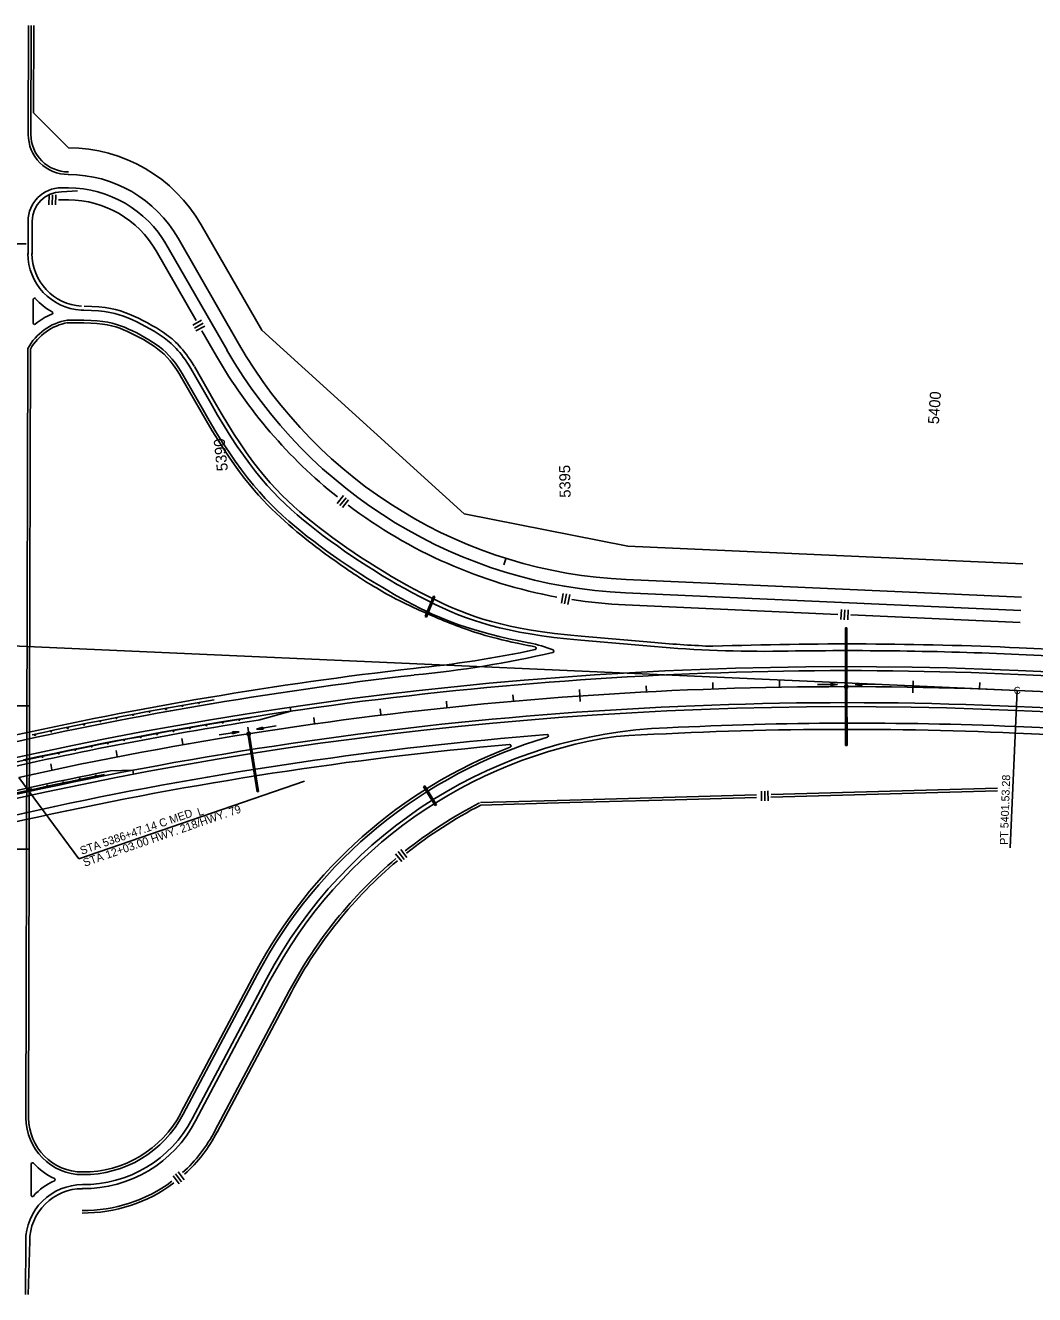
# Model space of a CAD drawing. Extents: x 192699 to 285914, y 194342 to 233219.
# Drawn here: x 281647 to 283160, y 231316 to 233219 of the extents above; entities that cross this region are included whole.
import ezdxf

# ---------------------------------------------------------------- set-up
doc = ezdxf.new("R2010")
doc.units = 0
for name, color, linetype in [('CENT LINE', 7, 'Continuous'), ('CONCRETE', 7, 'Continuous'), ('CURVE DATA', 7, 'Continuous'), ('CURVE LINE', 7, 'Continuous'), ('DRAINAGE', 7, 'Continuous'), ('DRAINAGE ARROWS', 7, 'Continuous'), ('GUARD RAILS', 7, 'Continuous'), ('R-W - CofA', 7, 'Continuous'), ('R_Water Annot', 7, 'Continuous'), ('ROAD', 7, 'Continuous'), ('SHOULDER', 7, 'Continuous'), ('STATIONING1', 7, 'Continuous'), ('STATIONING2', 7, 'Continuous'), ('TEXT', 7, 'Continuous')]:
    doc.layers.add(name, color=color, linetype=linetype)

msp = doc.modelspace()

# ---------------------------------------------------------------- linework, layer by layer
at = {"layer": 'CENT LINE'}
msp.add_line((283133.8, 232221.9), (285000, 232138.8), dxfattribs=at)
msp.add_arc((282878.9, 226497.5), 5730.1, 87.45001, 102.51249, dxfattribs=at)
at = {"layer": 'CONCRETE'}
for p, q in [((282045, 232190.8), (282044.1, 232196.7)), ((282045, 232190.8), (281996.5, 232177.4)), ((281808.2, 232102.3), (281775, 232101.4)), ((281809.4, 232096.4), (281808.2, 232102.3))]:
    msp.add_line(p, q, dxfattribs=at)
for centre, radius, start, end in [((282884, 226498.2), 5748.1, 98.88245, 103.19565), ((282879.6, 226497.7), 5711.6, 101.1502, 106.3685)]:
    msp.add_arc(centre, radius, start, end, dxfattribs=at)
at = {"layer": 'CURVE LINE'}
msp.add_line((281406.4, 232298.8), (283133.8, 232221.9), dxfattribs=at)
at = {"layer": 'DRAINAGE'}
for p, q in [((282258.9, 232363.2), (282246.6, 232332.6)), ((282260.8, 232362.5), (282248.4, 232331.9)), ((282258.9, 232363.2), (282260.8, 232362.5)), ((282246.6, 232332.6), (282248.4, 232331.9)), ((282876.5, 232229.5), (282876.5, 232315.5)), ((282878.5, 232229.5), (282878.5, 232315.5)), ((282876.5, 232225.5), (282876.6, 232139.5)), ((282878.5, 232225.5), (282878.6, 232139.5)), ((281981.4, 232154.8), (281994.9, 232069.9)), ((281983.4, 232155.1), (281996.8, 232070.2)), ((282244.1, 232077.6), (282245.8, 232078.7)), ((282244.1, 232077.6), (282261.5, 232049.6)), ((282245.8, 232078.7), (282263.2, 232050.6)), ((282261.5, 232049.6), (282263.2, 232050.6))]:
    msp.add_line(p, q, dxfattribs=at)
for points in [[(282876.5, 232315.5), (282878.5, 232315.5)], [(282876.6, 232139.5), (282878.6, 232139.5)], [(281994.9, 232069.9), (281996.8, 232070.2)]]:
    msp.add_lwpolyline(points, dxfattribs=at)
for points in [[(282875.5, 232225.5), (282879.5, 232225.5), (282879.5, 232229.5), (282875.5, 232229.5)], [(281980.4, 232154.6), (281984.3, 232155.3), (281983.7, 232159.2), (281979.8, 232158.6)]]:
    msp.add_lwpolyline(points, close=True, dxfattribs=at)
at = {"layer": 'DRAINAGE ARROWS'}
for p, q in [((282854.4, 232232.4), (282864.4, 232230.9)), ((282854.4, 232229.4), (282854.4, 232232.4)), ((282854.4, 232232.1), (282862.7, 232230.9)), ((282854.4, 232231.9), (282861, 232230.9)), ((282854.4, 232231.6), (282859.3, 232230.9)), ((282854.4, 232231.4), (282857.6, 232230.9)), ((282854.4, 232231.1), (282856, 232230.9)), ((282854.4, 232229.4), (282864.4, 232230.9)), ((282854.4, 232230.4), (282857.6, 232230.9)), ((282854.4, 232229.9), (282861, 232230.9)), ((282854.4, 232229.6), (282862.7, 232230.9)), ((282854.4, 232230.2), (282859.3, 232230.9)), ((282854.4, 232230.7), (282856, 232230.9)), ((282900.7, 232232.5), (282890.7, 232231)), ((282900.7, 232229.5), (282890.7, 232231)), ((282900.7, 232232.3), (282892.4, 232231)), ((282900.7, 232229.8), (282892.4, 232231)), ((282900.7, 232232), (282894.1, 232231)), ((282900.7, 232230), (282894.1, 232231)), ((282900.7, 232231.8), (282895.8, 232231)), ((282900.7, 232230.3), (282895.8, 232231)), ((282900.7, 232231.5), (282897.5, 232231)), ((282900.7, 232230.5), (282897.5, 232231)), ((282900.7, 232231.2), (282899.1, 232231)), ((282900.7, 232230.8), (282899.1, 232231)), ((282900.7, 232229.5), (282900.7, 232232.5)), ((281957.5, 232160), (281967.6, 232160)), ((281957.9, 232157), (281957.5, 232160)), ((281957.5, 232159.7), (281966, 232159.8)), ((281957.6, 232159.5), (281964.3, 232159.5)), ((281957.6, 232159.2), (281962.6, 232159.2)), ((281957.6, 232159), (281960.9, 232159)), ((281957.7, 232158.7), (281959.3, 232158.7)), ((281957.8, 232157.7), (281962.6, 232159.2)), ((281957.8, 232158), (281960.9, 232159)), ((281957.8, 232158.2), (281959.3, 232158.7)), ((281957.9, 232157), (281967.6, 232160)), ((281957.9, 232157.2), (281966, 232159.8)), ((281957.9, 232157.5), (281964.3, 232159.5)), ((282003.2, 232167.1), (281993.6, 232164.1)), ((282003.7, 232164.1), (281993.6, 232164.1)), ((282003.3, 232166.9), (281995.3, 232164.3)), ((282003.7, 232164.4), (281995.3, 232164.3)), ((282003.3, 232166.6), (281997, 232164.6)), ((282003.6, 232164.6), (281997, 232164.6)), ((282003.4, 232166.4), (281998.6, 232164.9)), ((282003.6, 232164.9), (281998.6, 232164.9)), ((282003.4, 232166.1), (282000.3, 232165.1)), ((282003.6, 232165.2), (282000.3, 232165.1)), ((282003.4, 232165.9), (282001.9, 232165.4)), ((282003.5, 232165.4), (282001.9, 232165.4)), ((282003.7, 232164.1), (282003.2, 232167.1))]:
    msp.add_line(p, q, dxfattribs=at)
at = {"layer": 'GUARD RAILS'}
for centre in [(281882.7, 232198.8), (281907.5, 232203), (281784, 232180.4), (281808.7, 232185.2), (281833.3, 232189.9), (281858.1, 232194), (281967.8, 232177.8), (281686.2, 232160.5), (281710.7, 232165.5), (281735.2, 232170.7), (281759.6, 232175.7), (281869.2, 232161.1), (281893.8, 232165.4), (281918.5, 232169.7), (281943.1, 232173.8), (281661.8, 232155.3), (281771, 232142.6), (281795.5, 232147.4), (281820.1, 232152), (281844.6, 232156.6), (281673.1, 232122.4), (281697.5, 232127.6), (281722, 232132.7), (281746.5, 232137.7), (281648.7, 232117.1), (281704.5, 232084.1), (281728.8, 232089.2), (281753.1, 232094.1), (281656, 232073.7), (281680.3, 232079)]:
    msp.add_circle(centre, 0.75, dxfattribs=at)
for centre, radius, start, end in [((282906.8, 226376), 5912.9, 99.5044, 102.19603), ((282883.7, 226499.9), 5752.1, 98.98203, 103.96253), ((282879.8, 226496.1), 5709.6, 101.2506, 106.2681)]:
    msp.add_arc(centre, radius, start, end, dxfattribs=at)
at = {"layer": 'R-W - CofA'}
for p, q in [((281659.7, 233087.9), (281660.1, 233218.7)), ((281712, 233035.2), (281659.7, 233087.9)), ((281682.8, 232964.9), (281682.7, 232949.8)), ((281687.8, 232964.9), (281687.7, 232949.8)), ((281692.9, 232964.8), (281692.7, 232949.7)), ((281696.8, 232957.2), (281711.7, 232957.2)), ((281910.8, 232919.7), (282001.5, 232761.8)), ((281843.2, 232880.9), (281903.2, 232776.4)), ((281911.3, 232776.8), (281898.1, 232769.4)), ((281913.7, 232772.4), (281900.6, 232765.1)), ((281916.2, 232768), (281903, 232760.7)), ((281911.9, 232761.1), (281933.8, 232723)), ((282304.8, 232486.6), (282001.5, 232761.8)), ((282123.9, 232513.9), (282114.5, 232502.2)), ((282127.9, 232510.8), (282118.5, 232499)), ((282131.8, 232507.7), (282122.4, 232495.9)), ((282550, 232438.1), (282304.8, 232486.6)), ((282550, 232438.1), (283142.3, 232411.7)), ((282367.1, 232419), (282364.4, 232410.4)), ((282367.1, 232419), (282364.4, 232410.4)), ((282453.2, 232367.4), (282450.6, 232352.6)), ((282458.2, 232366.5), (282455.5, 232351.7)), ((282463.1, 232365.6), (282460.4, 232350.8)), ((282546.1, 232350.1), (282865, 232335.9)), ((282870.4, 232343.1), (282869.6, 232328.1)), ((282875.4, 232342.9), (282874.6, 232327.8)), ((282880.4, 232342.6), (282879.6, 232327.6)), ((282884.1, 232335.1), (283138.3, 232323.8)), ((282621, 232061.8), (282743.2, 232065.2)), ((282750.3, 232070.9), (282750.7, 232056.2)), ((282755.3, 232071.1), (282755.6, 232056.3)), ((282760.2, 232071.2), (282760.5, 232056.4)), ((282764.5, 232062), (283104.3, 232071.4)), ((282764.9, 232065.8), (283104.2, 232075.2)), ((282329.6, 232053.8), (282463.4, 232057.5)), ((282329.7, 232050), (282463.5, 232053.7)), ((282463.4, 232057.5), (282621, 232061.8)), ((282463.5, 232053.7), (282621.1, 232058)), ((282621.1, 232058), (282743, 232061.4)), ((282202.2, 231977.2), (282211.3, 231965.6)), ((282206.1, 231980.3), (282215.2, 231968.6)), ((282210, 231983.3), (282219.1, 231971.6)), ((282042.7, 231771.5), (281931.4, 231561.6)), ((282046.1, 231769.8), (281934.8, 231559.8)), ((281868.6, 231494.1), (281877.6, 231482.4)), ((281872.5, 231497.1), (281881.5, 231485.4)), ((281876.3, 231500.1), (281885.4, 231488.4))]:
    msp.add_line(p, q, dxfattribs=at)
for points in [[(281696.8, 232957.2), (281696.8, 232957.2)], [(281911.5, 232760.8), (281911.5, 232760.8)], [(282130.2, 232499.3), (282130.2, 232499.3)], [(282465.7, 232357.5), (282465.7, 232357.5)], [(282884, 232334.9), (282884, 232334.9)]]:
    msp.add_lwpolyline(points, dxfattribs=at)
for centre, radius, start, end in [((281711.4, 232805.2), 230, 29.8667, 89.8681), ((281711.4, 232805.2), 152, 29.8667, 89.8681), ((282579.2, 233093.6), 744.2, 209.8667, 231.4006), ((282579.2, 233093.6), 744.2, 232.9683, 259.5255), ((282579.2, 233093.6), 744.2, 261.2667, 267.45), ((282634.7, 231457.7), 670, 117.2457, 128.5998), ((282634.7, 231457.7), 666.2, 117.2457, 128.6682), ((282634.7, 231457.7), 670, 130.1461, 152.0654), ((282634.7, 231457.7), 666.2, 130.1917, 152.0654), ((281734.6, 231664.4), 222, 311.8804, 332.4898), ((281734.6, 231664.4), 225.8, 312.0564, 332.4898), ((281734.6, 231664.4), 225.8, 269.4227, 306.8616), ((281734.6, 231664.4), 222, 269.4227, 306.6104)]:
    msp.add_arc(centre, radius, start, end, dxfattribs=at)
at = {"layer": 'R_Water Annot'}
for p, q in [((282834.4, 232230.9), (282864.4, 232230.9)), ((282854.4, 232232.4), (282864.4, 232230.9)), ((282854.4, 232229.4), (282854.4, 232232.4)), ((282854.4, 232232.1), (282862.7, 232230.9)), ((282854.4, 232231.9), (282861, 232230.9)), ((282854.4, 232231.6), (282859.3, 232230.9)), ((282854.4, 232231.4), (282857.6, 232230.9)), ((282854.4, 232231.1), (282856, 232230.9)), ((282854.4, 232229.4), (282864.4, 232230.9)), ((282854.4, 232230.4), (282857.6, 232230.9)), ((282854.4, 232229.9), (282861, 232230.9)), ((282854.4, 232229.6), (282862.7, 232230.9)), ((282854.4, 232230.2), (282859.3, 232230.9)), ((282854.4, 232230.7), (282856, 232230.9)), ((282900.7, 232232.5), (282890.7, 232231)), ((282920.7, 232231.1), (282890.7, 232231)), ((282900.7, 232229.5), (282890.7, 232231)), ((282900.7, 232232.3), (282892.4, 232231)), ((282900.7, 232229.8), (282892.4, 232231)), ((282900.7, 232232), (282894.1, 232231)), ((282900.7, 232230), (282894.1, 232231)), ((282900.7, 232231.8), (282895.8, 232231)), ((282900.7, 232230.3), (282895.8, 232231)), ((282900.7, 232231.5), (282897.5, 232231)), ((282900.7, 232230.5), (282897.5, 232231)), ((282900.7, 232231.2), (282899.1, 232231)), ((282900.7, 232230.8), (282899.1, 232231)), ((282900.7, 232229.5), (282900.7, 232232.5)), ((281938, 232155.4), (281967.6, 232160)), ((281957.5, 232160), (281967.6, 232160)), ((281957.9, 232157), (281957.5, 232160)), ((281957.5, 232159.7), (281966, 232159.8)), ((281957.6, 232159.5), (281964.3, 232159.5)), ((281957.6, 232159.2), (281962.6, 232159.2)), ((281957.6, 232159), (281960.9, 232159)), ((281957.7, 232158.7), (281959.3, 232158.7)), ((281957.8, 232157.7), (281962.6, 232159.2)), ((281957.8, 232158), (281960.9, 232159)), ((281957.8, 232158.2), (281959.3, 232158.7)), ((281957.9, 232157), (281967.6, 232160)), ((281957.9, 232157.2), (281966, 232159.8)), ((281957.9, 232157.5), (281964.3, 232159.5)), ((282023.2, 232168.8), (281993.6, 232164.1)), ((282003.2, 232167.1), (281993.6, 232164.1)), ((282003.7, 232164.1), (281993.6, 232164.1)), ((282003.3, 232166.9), (281995.3, 232164.3)), ((282003.7, 232164.4), (281995.3, 232164.3)), ((282003.3, 232166.6), (281997, 232164.6)), ((282003.6, 232164.6), (281997, 232164.6)), ((282003.4, 232166.4), (281998.6, 232164.9)), ((282003.6, 232164.9), (281998.6, 232164.9)), ((282003.4, 232166.1), (282000.3, 232165.1)), ((282003.6, 232165.2), (282000.3, 232165.1)), ((282003.4, 232165.9), (282001.9, 232165.4)), ((282003.5, 232165.4), (282001.9, 232165.4)), ((282003.7, 232164.1), (282003.2, 232167.1))]:
    msp.add_line(p, q, dxfattribs=at)
at = {"layer": 'ROAD'}
for p, q in [((281651.7, 233055.4), (281652.1, 233218.8)), ((281711.5, 232995.2), (281711.8, 232995.2)), ((281701.5, 232975.3), (281711.8, 232975.2)), ((281651.3, 232875.6), (281651.4, 232925.4)), ((281855.9, 232894.8), (281949.5, 232732)), ((281876.1, 232899.8), (281966.8, 232741.9)), ((281659, 232772.6), (281659.1, 232807.8)), ((281730.9, 232791.9), (281735.2, 232791.9)), ((281710.1, 232777.1), (281735.1, 232776.9)), ((281648.2, 231581.3), (281650.9, 232734.4)), ((281882.4, 232697), (281912.1, 232644.9)), ((281895.4, 232704.4), (281925.1, 232652.3)), ((282547.8, 232388.1), (283140, 232361.7)), ((282546.9, 232368.1), (283139.1, 232341.7)), ((282479.7, 232297.1), (282589.9, 232287.6)), ((283136.2, 232275.8), (284668.2, 232207.6)), ((283135.1, 232251.8), (284667.1, 232183.6)), ((281621.7, 232199), (281653.7, 232198.9)), ((281653.2, 231983.9), (281653.7, 232198.9)), ((283132.5, 232191.9), (284664.4, 232123.7)), ((283131.4, 232167.9), (284663.3, 232099.7)), ((281621.2, 231984), (281653.2, 231983.9)), ((281995.3, 231796.7), (281884, 231586.7)), ((282008.5, 231789.7), (281897.2, 231579.7)), ((281656, 231465.4), (281656.1, 231512.1)), ((281647.6, 231316.3), (281647.8, 231396.3))]:
    msp.add_line(p, q, dxfattribs=at)
for centre, radius, start, end in [((281711.7, 233055.2), 60, 179.8667, 269.8702), ((281711.4, 232805.2), 190, 29.8667, 89.8681), ((281701.4, 232925.3), 50, 89.8702, 179.8667), ((281711.4, 232805.2), 170, 29.8667, 89.8681), ((281736.2, 232876.7), 85, 179.8667, 266.3998), ((281661.1, 232807.8), 2, 42.5431, 179.8667), ((281726.8, 232864.8), 85, 220.9203, 242.3594), ((281686.4, 232787.8), 2, 292.5068, 60.7366), ((281725.4, 232693.5), 85, 100.3923, 151.2275), ((281661, 232772.6), 2, 179.8667, 309.1637), ((281717.6, 232706.6), 85, 111.0237, 130.6469), ((282579.2, 233093.6), 726.2, 209.8667, 267.45), ((282579.2, 233093.6), 706.2, 209.8667, 267.45), ((282361.5, 232089.9), 207.4, 68.3245, 78.5418), ((282080.9, 233820), 1582, 275.4138, 283.036), ((282437.2, 232280.7), 2.01, 284.0686, 65.5581), ((282754, 234182.9), 1902.4, 265.0516, 270.7606), ((282878.9, 226497.5), 5784.1, 87.45001, 90.98754), ((282878.9, 226497.5), 5760.1, 87.45001, 121.03334), ((282906.8, 226376), 5907.9, 96.57627, 109.29763), ((282878.9, 226497.5), 5700.1, 87.45, 121.0333), ((282634.7, 231457.7), 708.7, 92.0659, 152.0654), ((282892, 226497.3), 5675.6, 87.5826, 92.857), ((282878.9, 226497.5), 5676.1, 94.5449, 109.6075), ((282634.7, 231457.7), 723.7, 106.4426, 152.0654), ((282429.2, 232153.7), 2, 286.4426, 94.5449), ((281733.2, 231581.1), 85, 179.8667, 269.8667), ((281734.6, 231664.4), 183.3, 269.4227, 332.4898), ((281734.6, 231664.4), 168.3, 269.4227, 332.4898), ((281658.1, 231512.1), 2, 42.5346, 179.8667), ((281724.2, 231568.7), 85, 220.5245, 246.952), ((281732.8, 231396.1), 85, 89.8667, 179.8667), ((281723.8, 231408.5), 85, 112.7814, 139.2089), ((281690, 231488.7), 2, 294.7915, 64.9419), ((281658, 231465.4), 2, 179.8667, 317.1988)]:
    msp.add_arc(centre, radius, start, end, dxfattribs=at)
for points in [[(281895.3, 232704.6), (281879.2, 232730.9), (281855.9, 232752.8), (281799.7, 232783.3), (281767.8, 232791.5), (281735.2, 232791.9)], [(281882.5, 232696.8), (281867.8, 232720.8), (281846.5, 232740.8), (281794.7, 232769), (281765.2, 232776.6), (281735.1, 232776.9)], [(281912.1, 232644.9), (281969.7, 232543.6), (282051.4, 232457.7), (282227.5, 232345), (282313.5, 232310.5), (282403.6, 232292.9)], [(281925.1, 232652.3), (281981.6, 232553.2), (282061.5, 232469), (282254.7, 232345.3), (282365.1, 232307.5), (282479.7, 232297.1)]]:
    msp.add_open_spline(points, degree=3, dxfattribs=at)
at = {"layer": 'SHOULDER'}
for p, q in [((281655.7, 233055.4), (281656.1, 233218.8)), ((281711.5, 232999.2), (281711.8, 232999.2)), ((281701.5, 232969.3), (281725.4, 232970.6)), ((281657.3, 232875.6), (281657.4, 232925.4)), ((281710.1, 232773.1), (281735, 232772.9)), ((281653.7, 232198.9), (281654.9, 232733.4)), ((281878.9, 232695), (281908.6, 232642.9)), ((281900.6, 232707.4), (281930.3, 232655.3)), ((282480.2, 232303.1), (282590.4, 232293.6)), ((283136.6, 232285.8), (284668.6, 232217.6)), ((283134.9, 232245.8), (284666.8, 232177.6)), ((283132.7, 232197.9), (284664.7, 232129.7)), ((283131, 232157.9), (284662.9, 232089.7)), ((281652.2, 231581.3), (281653.2, 231983.9)), ((281991.7, 231798.6), (281880.4, 231588.6)), ((282013.8, 231786.9), (281902.5, 231576.9)), ((281651.6, 231316.3), (281653.8, 231396.3))]:
    msp.add_line(p, q, dxfattribs=at)
for centre, radius, start, end in [((281711.7, 233055.2), 56, 179.8667, 269.8702), ((281701.4, 232925.3), 44, 89.8702, 179.8667), ((281736.2, 232876.7), 79, 179.8667, 266.3998), ((281725.4, 232693.5), 81, 100.3923, 150.5134), ((282754, 234182.9), 1896.4, 265.0516, 267.6948), ((282878.9, 226497.5), 5794.1, 87.45001, 91.98963), ((282080.9, 233820), 1572, 275.4138, 282.1329), ((282361.5, 232089.9), 203.4, 75.8, 78.5418), ((282410.9, 232285.1), 2, 282.1329, 75.8), ((282906.8, 226376), 5917.9, 96.57627, 108.59585), ((282878.9, 226497.5), 5754.1, 87.45001, 102.38608), ((282878.9, 226497.5), 5706.1, 87.45, 103.7551), ((282878.9, 226497.5), 5666.1, 87.45, 93.5008), ((282878.9, 226497.5), 5666.1, 95.1221, 109.6075), ((282634.7, 231457.7), 702.7, 98.3276, 152.0654), ((282373.2, 232138.9), 2, 290.9973, 95.1221), ((282634.7, 231457.7), 727.7, 110.9973, 152.0654), ((281734.6, 231664.4), 164.3, 269.4227, 332.4898), ((281733.2, 231581.1), 81, 179.8667, 269.8667), ((281734.6, 231664.4), 189.3, 269.4227, 332.4898), ((281732.8, 231396.1), 79, 89.8667, 179.8667)]:
    msp.add_arc(centre, radius, start, end, dxfattribs=at)
for points in [[(281900.4, 232707.8), (281883.7, 232735), (281859.6, 232757.6), (281801.7, 232789.1), (281768.8, 232797.5), (281735.3, 232797.9)], [(281879.1, 232694.7), (281864.8, 232718), (281844, 232737.6), (281793.4, 232765.1), (281764.5, 232772.6), (281735, 232772.9)], [(281930.3, 232655.3), (281986.3, 232557), (282065.6, 232473.6), (282257.2, 232350.9), (282366.6, 232313.4), (282480.3, 232303.1)], [(281908.6, 232642.9), (281960.3, 232552), (282031.3, 232473.4), (282127.1, 232404.8), (282138, 232397.5), (282160.2, 232383.3), (282193.9, 232363.1), (282229.1, 232345.6), (282301.2, 232314.6), (282351.3, 232299.1), (282402.8, 232289)]]:
    msp.add_open_spline(points, degree=3, dxfattribs=at)
at = {"layer": 'STATIONING1'}
for p, q in [((282777.6, 232236.5), (282777.6, 232227.5)), ((282877.7, 232237.4), (282877.5, 232228.4)), ((282977.8, 232236.5), (282977.2, 232218.5)), ((282377.9, 232215.5), (282378.6, 232206.5)), ((282477.7, 232223.3), (282478.7, 232205.4)), ((282577.4, 232228.6), (282577.9, 232219.6)), ((282677.6, 232233.8), (282677.7, 232224.8)), ((283077.8, 232233.9), (283077.4, 232224.9)), ((282278.3, 232205.9), (282279.1, 232196.9)), ((282079.7, 232181.5), (282080.8, 232172.5)), ((282178.9, 232194.5), (282179.8, 232185.6)), ((281980.7, 232166.7), (281983.2, 232148.8)), ((281882, 232150.1), (281883.4, 232141.3)), ((281783.6, 232131.9), (281785.1, 232123)), ((281685.5, 232111.9), (281687.2, 232103.1)), ((281637.4, 232091.4), (281727.6, 231969.4)), ((281727.6, 231969.4), (282065.7, 232086.1))]:
    msp.add_line(p, q, dxfattribs=at)
at = {"layer": 'STATIONING2'}
msp.add_line((281630.3, 232891.5), (281648.3, 232891.4), dxfattribs=at)
at = {"layer": 'TEXT'}
msp.add_line((283133.8, 232221.9), (283123.3, 231985.9), dxfattribs=at)

# ---------------------------------------------------------------- texts
at = {"layer": 'CURVE DATA'}
msp.add_text('C', height=10.8, rotation=3.0667, dxfattribs=at).set_placement((283128.7, 232216.2))
at = {"layer": 'STATIONING1'}
for s, rotation, p in [('5400', 86.0333, (283016.2, 232620.6)), ('5390', 96.0333, (281950.9, 232551.5)), ('5395', 91.0333, (282464.5, 232510.9))]:
    msp.add_text(s, height=16.5, rotation=rotation, dxfattribs=at).set_placement(p)
at = {"layer": 'TEXT'}
for s, rotation, p in [('PT 5401.53.28', 88.0199, (283119.6, 231990.2)), ('STA 12+03.00 HWY. 218/HWY. 79', 19.1431, (281736.2, 231957.6)), ('L', 19.0333, (281907.4, 232033.3)), ('STA 5386+47.14 C MED', 19.0333, (281731.7, 231975.6))]:
    msp.add_text(s, height=12, rotation=rotation, dxfattribs=at).set_placement(p)

doc.saveas('drawing.dxf')
